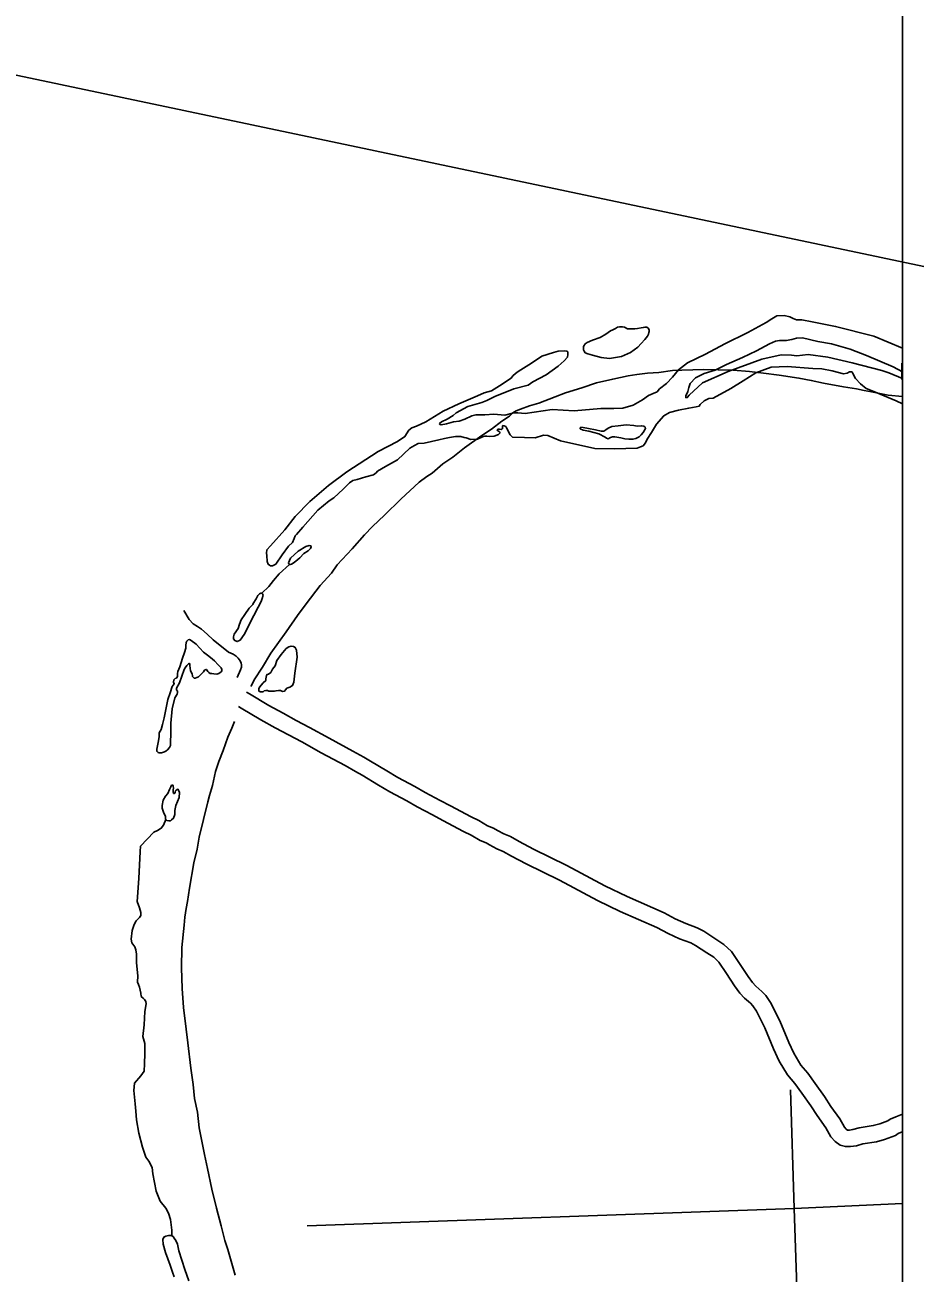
# Model space of a CAD drawing. Extents: x -117616 to 64730, y 54117 to 789866.
# Drawn here: x 63694.7 to 63857.1, y 54758.9 to 54986.7 of the extents above; entities that cross this region are included whole.
import ezdxf

# ---------------------------------------------------------------- set-up
doc = ezdxf.new("R2010")
doc.units = 0
for name, color, linetype in [('3', 7, 'Continuous'), ('35', 7, 'Continuous'), ('45', 7, 'Continuous'), ('46', 7, 'Continuous'), ('5', 7, 'Continuous'), ('Default', 7, 'Continuous'), ('R_Dimension', 7, 'Continuous'), ('R_No Plot', 7, 'Continuous')]:
    doc.layers.add(name, color=color, linetype=linetype)

msp = doc.modelspace()

# ---------------------------------------------------------------- linework, layer by layer
at = {"layer": '3'}
for points in [[(63854.85, 54918.85), (63852.22, 54919.15), (63849.22, 54919.74), (63847.88, 54919.96), (63846.44, 54920.25), (63844.07, 54920.66), (63840.46, 54921.32), (63838.21, 54921.81), (63835.94, 54922.25), (63832.33, 54922.79), (63829.49, 54923.13), (63826.91, 54923.45), (63823.95, 54923.67), (63821.19, 54923.74), (63818.61, 54923.81), (63814.58, 54923.69), (63812.85, 54923.64), (63810.4, 54923.25), (63808.28, 54923.15), (63806.35, 54922.88), (63804.79, 54922.64), (63801.98, 54922.05), (63799.03, 54921.37), (63796.34, 54920.47), (63793.37, 54919.57), (63791.46, 54918.81), (63788.48, 54917.69), (63786.8, 54917.15), (63785.11, 54916.56), (63784.31, 54916.25), (63783.72, 54915.88), (63783.11, 54915.32), (63781.75, 54914.37), (63779.84, 54912.9), (63778.06, 54911.78), (63774.93, 54909.54), (63772.79, 54907.83)], [(63772.79, 54907.83), (63770.98, 54906.61), (63769.03, 54904.87), (63768.03, 54904.31), (63766.61, 54903.22), (63763.3, 54900.14), (63760.31, 54897.23), (63758.11, 54895.16), (63756.64, 54893.61), (63754.41, 54891.09), (63751.66, 54888.15), (63750.63, 54886.66), (63748.59, 54884.4), (63746.01, 54881.06), (63744.4, 54878.91), (63742.36, 54875.97), (63739.59, 54872.03), (63738.07, 54869.48), (63736.54, 54867.17), (63735.95, 54866), (63735.95, 54866)], [(63732.92, 54859.6), (63732.44, 54858.36), (63731.7, 54856.73), (63730.86, 54854.28), (63730.1, 54852.27), (63729.47, 54850.45), (63728.9, 54847.92), (63728.39, 54846.07), (63728.06, 54844.9), (63727.27, 54841.69), (63726.51, 54838.49), (63726.1, 54836.29), (63725.5, 54833.81), (63724.72, 54829.16), (63724.36, 54826.72), (63724.09, 54825.47), (63723.87, 54823.89), (63723.74, 54822.39), (63723.33, 54818.34), (63723.27, 54814.65), (63723.38, 54810.87), (63723.65, 54807.42), (63724.12, 54803.45), (63724.44, 54800.97), (63724.96, 54796.35), (63725.4, 54793.34), (63725.61, 54790.78), (63726.16, 54788.31), (63726.51, 54785.43), (63727.46, 54780.59), (63727.98, 54778.01), (63728.77, 54774.25), (63729.66, 54770.8), (63730.51, 54767.59), (63731.16, 54764.9), (63731.7, 54763.24), (63733.04, 54758.54)]]:
    msp.add_lwpolyline(points, dxfattribs=at)
at = {"layer": '35'}
for points in [[(63854.85, 54927.71), (63849.6, 54929.91), (63842.65, 54931.66), (63838.36, 54932.52), (63836.46, 54932.84), (63835.48, 54932.84), (63834.87, 54933.1), (63834.29, 54933.4), (63833.28, 54933.63), (63831.89, 54933.6), (63831.01, 54933.05), (63829.95, 54932.39), (63826.64, 54930.54), (63822.45, 54928.5), (63818.91, 54926.58)], [(63799.67, 54929.65), (63800.72, 54930.28), (63801.58, 54930.83), (63802, 54931.05), (63802.44, 54931.31), (63802.83, 54931.5), (63803.21, 54931.59), (63803.72, 54931.59), (63804.13, 54931.5), (63804.64, 54931.24), (63805.09, 54931.21), (63805.98, 54931.24), (63806.49, 54931.31), (63807.13, 54931.4), (63807.55, 54931.47), (63807.8, 54931.5), (63808.18, 54931.5), (63808.41, 54931.34), (63808.57, 54931.18), (63808.6, 54930.96), (63808.6, 54930.73), (63808.57, 54930.57), (63808.5, 54930.28), (63808.28, 54929.9), (63807.83, 54929.26), (63807.13, 54928.53), (63806.53, 54927.86), (63805.22, 54926.9), (63803.59, 54926.2), (63801.39, 54925.82), (63799.83, 54926.01), (63798.3, 54926.39), (63797.44, 54926.65), (63796.96, 54926.87), (63796.77, 54927.13), (63796.64, 54927.41), (63796.64, 54927.64), (63796.64, 54928.02), (63796.96, 54928.47), (63797.28, 54928.75), (63798.3, 54929.14), (63799.67, 54929.65)], [(63854.85, 54923.36), (63853.14, 54924.31), (63848.3, 54926.37), (63845.27, 54927.53), (63841.92, 54928.46), (63839.4, 54928.93), (63836.61, 54929.58), (63835.49, 54929.54), (63834.65, 54929.26), (63833.63, 54929.07), (63833.16, 54929.12), (63832.42, 54929.12), (63831.67, 54928.98), (63830.55, 54928.46), (63828.23, 54927.21), (63825.66, 54925.99), (63822.73, 54924.69), (63820.63, 54923.71), (63818.63, 54923.1), (63817.09, 54922.26), (63816.12, 54921.28), (63815.88, 54920.54), (63815.7, 54919.79), (63815.28, 54919), (63815.28, 54918.67), (63815.56, 54918.67), (63815.93, 54919.14), (63818.35, 54921.38), (63823.01, 54923.43), (63829.2, 54925.71), (63832.7, 54926.46), (63834.61, 54926.41), (63835.58, 54926.32), (63837.63, 54926.52)], [(63785.19, 54923.73), (63785.68, 54924.02), (63787.15, 54924.95), (63789.02, 54926.22), (63791.15, 54926.91), (63792, 54927.14), (63793.08, 54927.24), (63793.57, 54927.18), (63793.74, 54927.01), (63793.77, 54926.52), (63793.7, 54926.06), (63793.11, 54925.37), (63792.03, 54924.42), (63789.84, 54922.82), (63787.41, 54921.57), (63786.5, 54920.95), (63783.9, 54920.25)], [(63818.91, 54926.58), (63815.6, 54925.03), (63813.96, 54923.77), (63812.88, 54922.38), (63811.79, 54921.27), (63810.53, 54920.28), (63810.07, 54919.73), (63809.37, 54919.45), (63808.51, 54919.09), (63807.42, 54918.29), (63805.7, 54917.27), (63803.83, 54916.77), (63802.17, 54916.69), (63799.77, 54916.69), (63794.9, 54916.25), (63790.88, 54916.49), (63787.65, 54916.01), (63785.98, 54915.77), (63784.65, 54915.91), (63783.93, 54915.91), (63782.3, 54915.48), (63780.28, 54915.64)], [(63837.63, 54926.52), (63841.21, 54926.07), (63845.69, 54925), (63851.06, 54923.62), (63852.35, 54923.2)], [(63783.42, 54922.23), (63781.3, 54920.82), (63779.83, 54919.92), (63778.51, 54919.55), (63777.27, 54918.97), (63773.86, 54917.56), (63771.01, 54916.2), (63767.87, 54914.27), (63766.14, 54913.46), (63765.3, 54913.14), (63764.75, 54912.71), (63764.03, 54911.58), (63762.71, 54910.66), (63759.16, 54908.84), (63753.45, 54905.15), (63750.08, 54902.67), (63746.68, 54899.7), (63744.03, 54896.96), (63742.12, 54894.53), (63739.5, 54891.62), (63738.86, 54890.9), (63738.75, 54890.29), (63738.84, 54889.89), (63738.86, 54889.51), (63738.92, 54889.14), (63738.92, 54888.76), (63739.1, 54888.27), (63739.3, 54888.1), (63739.53, 54888.01), (63739.87, 54888.01), (63740.45, 54888.27), (63741.63, 54889.97), (63742.79, 54891.59), (63743.54, 54892.22), (63743.82, 54892.97), (63744, 54893.44), (63744.23, 54893.72), (63745.41, 54895.05), (63748.12, 54898.14), (63750.2, 54899.87), (63751.06, 54900.39), (63752.79, 54901.98), (63753.94, 54903.1), (63754.55, 54903.56), (63755.33, 54903.76), (63756.88, 54904.23), (63758.3, 54904.6), (63758.76, 54904.98), (63759.05, 54905.27), (63760.52, 54906.13), (63762.68, 54907.34), (63764.93, 54909.48), (63765.79, 54909.94), (63766.43, 54910.29), (63767.55, 54910.37), (63770.23, 54910.98), (63771.27, 54911.24), (63772.19, 54911.41), (63773.29, 54911.61), (63773.72, 54911.61), (63774.21, 54911.58), (63774.82, 54911.38), (63775.22, 54911.32), (63776.06, 54911.04), (63777.27, 54911.09), (63778.22, 54911.53), (63778.65, 54911.64), (63778.97, 54911.64), (63779.52, 54911.56), (63780.35, 54911.67), (63781.13, 54911.96), (63781.39, 54912.22), (63781.36, 54912.36), (63781.25, 54912.51), (63781.01, 54912.62), (63780.9, 54912.77), (63781.04, 54912.91), (63781.27, 54912.91), (63781.59, 54912.88), (63781.76, 54912.97), (63781.85, 54913.03), (63781.85, 54913.2), (63781.82, 54913.43), (63781.85, 54913.49), (63781.91, 54913.58), (63782.17, 54913.55), (63782.43, 54913.43), (63782.6, 54913.14), (63782.83, 54912.71), (63783, 54912.33), (63783.26, 54911.9), (63783.64, 54911.47)], [(63783.42, 54922.23), (63783.71, 54922.62), (63784.2, 54923.08), (63784.73, 54923.41), (63785.19, 54923.73)], [(63838.47, 54923.97), (63833.81, 54924.36), (63830.88, 54924.22), (63828.09, 54923.2), (63825.8, 54921.75), (63823.52, 54920.31), (63820.31, 54918.58), (63819.52, 54918.49), (63818.63, 54918.11), (63817.93, 54917.42), (63817.75, 54917.14), (63817.19, 54917), (63815.84, 54916.76), (63813.97, 54916.39), (63812.3, 54915.97)], [(63838.47, 54923.97), (63840.11, 54923.9), (63842.01, 54923.58), (63844.07, 54923), (63844.73, 54923.12), (63845.2, 54923.39), (63845.43, 54923.39), (63845.62, 54923.35), (63845.78, 54923.16), (63845.93, 54922.81), (63846.28, 54922.15), (63847.18, 54921.17), (63848.19, 54920.32), (63849.59, 54919.77)], [(63852.35, 54923.2), (63854.85, 54922.14)], [(63783.9, 54920.25), (63780.46, 54918.89), (63778.96, 54918.13), (63778.09, 54917.76), (63775.53, 54917.03), (63773.41, 54915.89), (63772.82, 54915.42), (63771.76, 54914.72), (63770.74, 54914.28), (63770.37, 54913.95), (63770.41, 54913.77), (63770.63, 54913.7), (63771.62, 54913.92), (63772.93, 54914.28), (63773.96, 54914.36), (63774.94, 54914.72), (63776.26, 54915.35), (63776.99, 54915.56), (63778.6, 54915.53), (63780.28, 54915.64)], [(63854.85, 54917.53), (63853.69, 54918.06), (63851.49, 54919), (63849.59, 54919.77)], [(63812.3, 54915.97), (63811.27, 54915.38), (63809.97, 54913.81), (63809.04, 54912.34), (63808.27, 54911.11), (63807.94, 54910.44), (63807.5, 54909.9), (63807.04, 54909.67), (63806.4, 54909.47), (63802.3, 54909.34), (63798.7, 54909.37), (63792.42, 54910.77), (63790.09, 54911.77), (63789.35, 54911.84), (63787.79, 54911.34), (63785.88, 54911.37), (63783.64, 54911.47)], [(63803.47, 54911.34), (63804.15, 54911.16), (63804.9, 54911.07), (63805.64, 54911.07), (63806.2, 54911.24), (63806.8, 54911.54), (63807.14, 54911.87), (63807.54, 54912.34), (63807.94, 54913.04), (63807.9, 54913.28), (63807.67, 54913.44), (63807.17, 54913.54), (63806.4, 54913.48), (63805.8, 54913.61), (63804.43, 54913.68), (63802.93, 54913.54), (63801.77, 54913.38), (63801.16, 54913.11), (63800.73, 54912.81), (63800.36, 54912.58), (63799.86, 54912.54), (63798.8, 54912.81), (63797.56, 54913.01), (63796.59, 54913.21), (63796.16, 54913.28), (63795.99, 54913.14), (63796.03, 54912.98), (63796.56, 54912.71), (63797.59, 54912.58), (63799.4, 54912.04), (63800.56, 54911.47), (63800.8, 54911.27), (63801.13, 54911.17), (63801.53, 54911.41), (63801.93, 54911.54), (63802.37, 54911.51), (63803.47, 54911.34)], [(63742.77, 54888.52), (63743.15, 54889.37), (63744.52, 54890.64), (63745.96, 54891.53), (63746.54, 54891.67), (63746.88, 54891.63), (63746.91, 54891.46), (63746.78, 54891.15), (63746.4, 54890.74), (63745.61, 54890.26), (63744.86, 54889.47), (63744.14, 54888.82), (63743.66, 54888.45), (63743.36, 54888.28), (63743.12, 54888.21), (63742.98, 54888.24), (63742.84, 54888.36), (63742.77, 54888.52)], [(63737.92, 54882.97), (63739.18, 54884.24), (63740.07, 54885.33), (63741.1, 54886.5), (63742.96, 54888.25)], [(63736.27, 54880.91), (63735.59, 54880.26), (63734.8, 54879.13), (63734.12, 54878.11), (63733.84, 54877.32), (63733.61, 54876.53), (63732.85, 54875.5), (63732.75, 54875.03), (63732.75, 54874.68), (63732.99, 54874.37), (63733.43, 54874.17), (63733.95, 54874.44), (63734.7, 54875.47), (63736.48, 54878.89), (63737.23, 54880.47), (63737.78, 54881.5), (63737.98, 54882.01), (63738.16, 54882.66), (63738.05, 54882.87), (63737.92, 54882.97), (63737.71, 54882.97), (63737.51, 54882.9), (63737.16, 54882.56), (63736.89, 54881.94), (63736.34, 54881.12), (63736.27, 54880.91)], [(63725, 54874.35), (63725.93, 54873.72), (63727.29, 54872.25), (63727.99, 54871.71), (63728.57, 54871.23), (63729.27, 54870.66), (63729.97, 54869.9), (63730.48, 54869.39), (63730.63, 54869.07), (63730.63, 54868.81), (63730.51, 54868.66), (63730.06, 54868.34), (63729.68, 54868.21), (63729.17, 54868.27), (63728.79, 54868.34), (63728.5, 54868.34), (63728.25, 54868.5), (63728.09, 54868.72), (63727.96, 54868.91), (63727.8, 54869.07), (63727.74, 54869.07), (63727.45, 54868.94), (63727.29, 54868.62), (63726.34, 54867.73), (63725.77, 54867.51), (63725.54, 54867.51), (63725.39, 54867.67), (63725.29, 54867.8), (63725.26, 54867.99), (63725.23, 54868.24), (63725.07, 54868.5), (63724.88, 54868.85), (63724.75, 54869.8), (63724.75, 54870.12), (63724.65, 54870.18), (63724.53, 54870.09), (63724.21, 54869.77), (63723.95, 54869.39), (63723.73, 54869.07), (63722.87, 54866.65), (63722.36, 54865.66), (63722.36, 54865.34), (63722.52, 54865.09), (63722.52, 54864.87), (63722.49, 54864.55), (63722.05, 54863.91), (63721.57, 54861.91), (63721.28, 54859.3), (63721.28, 54857.93), (63721.22, 54855.19), (63721.06, 54854.84), (63720.71, 54854.42), (63720.42, 54854.14), (63720.14, 54854.04), (63719.63, 54853.88), (63719.15, 54853.85), (63719.02, 54853.91), (63718.74, 54854.14), (63718.74, 54854.52), (63718.99, 54855.73), (63719.15, 54856.81), (63719.21, 54857.51), (63719.56, 54858.09), (63719.76, 54859.01), (63720.07, 54860.25), (63720.74, 54863.62), (63721.19, 54864.83), (63721.57, 54865.98), (63721.92, 54866.46), (63721.82, 54866.78), (63721.86, 54867.16), (63722.11, 54867.41), (63722.33, 54867.48), (63722.43, 54867.6), (63722.55, 54867.76), (63722.55, 54868.34), (63722.59, 54868.72), (63722.94, 54869.58), (63723.45, 54871.11), (63723.8, 54872.19), (63724.02, 54872.98), (63724.02, 54873.46), (63724.08, 54874), (63724.24, 54874.26), (63724.46, 54874.48), (63724.69, 54874.54), (63725, 54874.35)], [(63740.67, 54870.69), (63741.44, 54871.79), (63742.38, 54872.91), (63742.84, 54873.22), (63743.26, 54873.32), (63743.67, 54873.27), (63744.01, 54873.11), (63744.22, 54872.59), (63744.35, 54871.32), (63743.93, 54868.41), (63743.73, 54866.75), (63743.52, 54866.13), (63743.05, 54865.82), (63742.51, 54865.66), (63742.22, 54865.35), (63742.07, 54865.14), (63741.7, 54865.07), (63741.55, 54865.09), (63741.34, 54865.22), (63740.95, 54865.22), (63740.51, 54865.2), (63740.17, 54865.09), (63739.68, 54865.09), (63739.19, 54865.09), (63738.93, 54865.22), (63738.67, 54865.25), (63738.36, 54865.17), (63738.17, 54865.01), (63737.97, 54864.99), (63737.6, 54864.99), (63737.37, 54865.17), (63737.37, 54865.53), (63737.47, 54865.87), (63738.17, 54866.62), (63738.62, 54867.04), (63738.64, 54867.38), (63738.69, 54867.69), (63738.74, 54867.95), (63738.87, 54868.16), (63739.11, 54868.23), (63739.55, 54868.49), (63739.89, 54869.12), (63740.33, 54869.71), (63740.67, 54870.69)], [(63722.11, 54846.68), (63722.19, 54846.91), (63722.27, 54847.05), (63722.45, 54847.17), (63722.59, 54847.23), (63722.73, 54847.05), (63722.91, 54846.62), (63722.85, 54845.73), (63722.22, 54844.26), (63722.04, 54843.34), (63722.02, 54842.59), (63721.79, 54841.93), (63721.44, 54841.64), (63721.27, 54841.47), (63720.95, 54841.47), (63720.55, 54841.53), (63720.41, 54841.67), (63720.35, 54841.79), (63720.35, 54842.02), (63720.35, 54842.28), (63720.06, 54842.88), (63719.89, 54843.23), (63719.74, 54843.74), (63719.72, 54844.26), (63719.92, 54845.21), (63720.35, 54845.96), (63720.75, 54846.45), (63721.07, 54847.17), (63721.33, 54847.66), (63721.44, 54847.95), (63721.56, 54847.97), (63721.64, 54847.97), (63721.73, 54847.92), (63721.73, 54847.74), (63721.79, 54847.46), (63721.76, 54847.06), (63721.76, 54846.81), (63721.76, 54846.67), (63721.77, 54846.56), (63721.8, 54846.47), (63721.84, 54846.46), (63721.9, 54846.46), (63722.04, 54846.53), (63722.11, 54846.68)], [(63720.41, 54841.67), (63720, 54840.64), (63719.57, 54840.09), (63718.85, 54839.67), (63718.18, 54839.37), (63715.76, 54836.82), (63715.7, 54835.85), (63715.45, 54830.94), (63715.15, 54826.75), (63715.6, 54825.57), (63715.85, 54824.7), (63715.85, 54824.19), (63715.6, 54823.79), (63714.98, 54823.24), (63714.62, 54822.52), (63714.25, 54821.46), (63714.07, 54819.86), (63714.18, 54819.17), (63714.73, 54818.48), (63714.94, 54817.93), (63715.02, 54817.13), (63715.05, 54815.57), (63715.27, 54813.17), (63715.23, 54812.04), (63715.38, 54811.57), (63715.6, 54811.1), (63715.82, 54810), (63715.92, 54809.42), (63716.25, 54809.1), (63716.51, 54808.84), (63716.72, 54808.48), (63716.8, 54808.04), (63716.58, 54806.66), (63716.47, 54804.22), (63716.22, 54802.08), (63716.54, 54800.84), (63716.58, 54798.98), (63716.51, 54797.09), (63716.47, 54795.78), (63715.85, 54794.91), (63714.65, 54793.6), (63714.54, 54792.26), (63714.8, 54789.82), (63714.94, 54788.51), (63715.02, 54786.91), (63715.45, 54784.44), (63716.11, 54781.89), (63716.76, 54780.11), (63717.27, 54779.34), (63717.92, 54778.22), (63718, 54777.05), (63718.65, 54773.89), (63719.38, 54772.07), (63720.39, 54770.76), (63720.9, 54769.89), (63721.27, 54768.69), (63721.52, 54766.76), (63721.52, 54765.78)], [(63723.88, 54759.6), (63722.75, 54763.01), (63722.53, 54764.19), (63722.2, 54764.89), (63721.91, 54765.3), (63721.71, 54765.59), (63721.5, 54765.73), (63721.31, 54765.78), (63720.87, 54765.78), (63720.37, 54765.68), (63720.06, 54765.52), (63719.84, 54765.06), (63719.91, 54764.22), (63720.32, 54762.68), (63721.16, 54760.39), (63721.64, 54759.09), (63721.91, 54758.25)], [(63724.62, 54757.52), (63723.88, 54759.6)]]:
    msp.add_lwpolyline(points, dxfattribs=at)
at = {"layer": '45'}
msp.add_lwpolyline([(63723.66, 54879.83), (63724.63, 54878.19), (63725.36, 54877.43), (63726.15, 54876.89), (63726.9, 54876.43), (63727.93, 54875.49), (63729.06, 54874.49), (63731.84, 54872.25), (63732.69, 54871.85), (63733.25, 54871.49), (63733.57, 54871.16), (63733.98, 54870.62), (63734.17, 54870.2), (63734.21, 54869.93), (63734.19, 54869.48), (63734.03, 54869), (63733.41, 54867.59)], dxfattribs=at)
at = {"layer": '46'}
for points in [[(63735.14, 54864.94), (63735.68, 54864.61), (63739.21, 54862.48), (63741.8, 54861.08), (63744.2, 54859.77), (63746.62, 54858.48), (63750.19, 54856.52), (63754.55, 54854.18), (63756.53, 54853.08), (63757.75, 54852.36), (63760.74, 54850.56), (63762.74, 54849.38), (63765.83, 54847.72), (63767.7, 54846.65), (63770.47, 54845.19), (63772.37, 54844.17), (63776.12, 54842.2), (63777.54, 54841.49), (63779.1, 54840.57), (63780.19, 54840.13), (63780.96, 54839.67), (63782.1, 54839.08), (63783.29, 54838.57), (63784.9, 54837.66), (63787.53, 54836.28), (63793.6, 54833.32), (63800.55, 54829.58), (63804.61, 54827.64), (63811.34, 54824.67), (63813.38, 54823.57), (63815.3, 54822.72), (63817.4, 54821.94), (63818.6, 54821.32), (63820.78, 54819.89), (63822.27, 54818.9), (63823.63, 54817.6), (63825.24, 54815.26), (63826.68, 54813.05), (63827.48, 54811.94), (63828.11, 54811.27), (63829.19, 54810.34), (63829.88, 54809.59), (63830.77, 54808.28), (63832.48, 54804.96), (63834.08, 54801.04), (63835.01, 54799.04), (63836.3, 54796.88), (63837.57, 54795.41), (63838.93, 54793.53), (63840.64, 54791.15), (63841.75, 54789.34), (63843.41, 54787.07), (63844.24, 54785.56), (63844.56, 54785.21), (63844.81, 54785.03), (63844.87, 54785.01), (63845.17, 54785.01), (63845.81, 54785.11), (63846.94, 54785.46), (63849.51, 54785.86), (63850.69, 54786.15), (63852.17, 54786.71), (63852.63, 54787.02), (63853.64, 54787.47), (63854.85, 54787.92)], [(63733.65, 54862.33), (63734.13, 54862.04), (63737.73, 54859.87), (63740.37, 54858.45), (63742.78, 54857.13), (63745.19, 54855.84), (63748.76, 54853.88), (63753.11, 54851.55), (63755.04, 54850.48), (63756.22, 54849.79), (63759.2, 54847.99), (63761.27, 54846.77), (63764.37, 54845.1), (63766.25, 54844.02), (63769.06, 54842.54), (63770.96, 54841.52), (63774.75, 54839.53), (63776.1, 54838.86), (63777.77, 54837.88), (63778.85, 54837.43), (63779.49, 54837.05), (63780.82, 54836.36), (63781.97, 54835.88), (63783.46, 54835.03), (63786.17, 54833.6), (63792.23, 54830.65), (63799.19, 54826.91), (63803.35, 54824.92), (63810.02, 54821.97), (63812.07, 54820.87), (63814.17, 54819.94), (63816.19, 54819.19), (63817.09, 54818.72), (63819.13, 54817.39), (63820.39, 54816.55), (63821.33, 54815.65), (63822.75, 54813.59), (63824.2, 54811.36), (63825.16, 54810.02), (63826.03, 54809.1), (63827.1, 54808.18), (63827.53, 54807.72), (63828.19, 54806.75), (63829.75, 54803.71), (63831.33, 54799.83), (63832.36, 54797.63), (63833.86, 54795.13), (63835.21, 54793.55), (63836.5, 54791.77), (63838.15, 54789.48), (63839.26, 54787.67), (63840.87, 54785.45), (63841.78, 54783.82), (63842.55, 54782.95), (63843.48, 54782.3), (63844.42, 54782.01), (63845.39, 54782.01), (63846.48, 54782.18), (63847.62, 54782.53), (63850.11, 54782.91), (63851.59, 54783.29), (63853.55, 54784.03), (63854.09, 54784.38), (63854.77, 54784.69), (63854.85, 54784.72)]]:
    msp.add_lwpolyline(points, dxfattribs=at)
at = {"layer": '5'}
for points in [[(63834.42, 54792.4), (63835.1, 54770.75)], [(63835.1, 54770.75), (63746.22, 54767.56)], [(63835.1, 54770.75), (63854.85, 54771.63)], [(63835.1, 54770.75), (63837.82, 54690.08)]]:
    msp.add_lwpolyline(points, dxfattribs=at)
at = {"layer": 'Default'}
msp.add_line((63854.72, 54921.99), (63854.76, 54924.99), dxfattribs=at)
for points in [[(63854.76, 54924.99), (63854.85, 54924.99)], [(63854.72, 54921.99), (63854.85, 54921.99)]]:
    msp.add_lwpolyline(points, dxfattribs=at)
at = {"layer": 'R_Dimension'}
msp.add_lwpolyline([(63249.43, 55071.04), (63920.83, 54929.5), (64386.07, 54929.5)], dxfattribs=at)
at = {"layer": 'R_No Plot'}
msp.add_lwpolyline([(62347.42, 55314.94), (63854.85, 55314.94), (63854.85, 54389.3), (62347.42, 54389.3)], close=True, dxfattribs=at)

doc.saveas('drawing.dxf')
